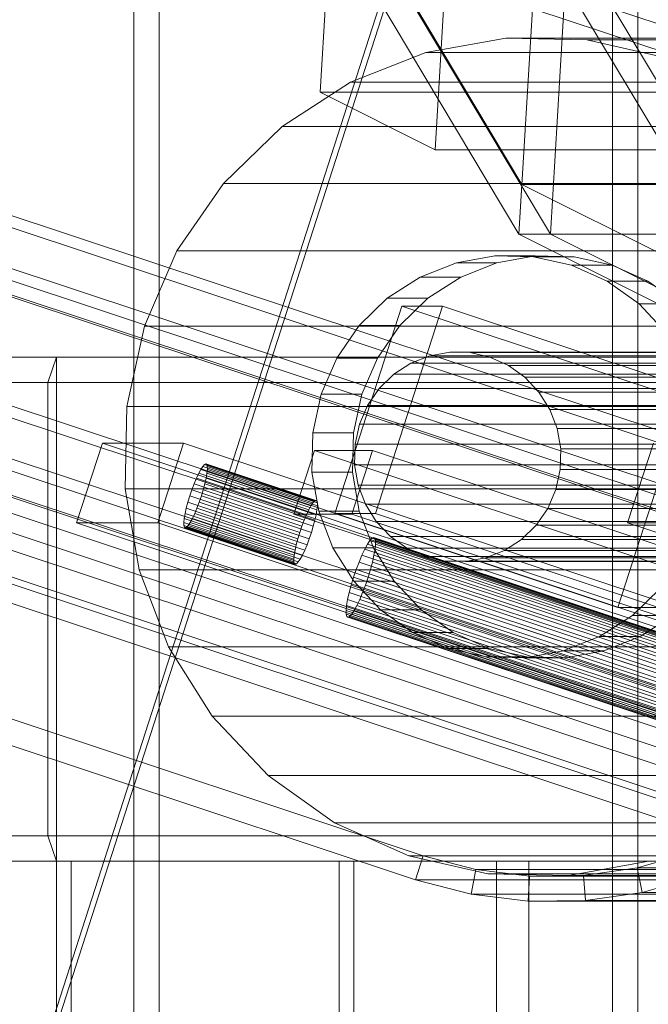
# Model space of a CAD drawing. Header units: millimetres. Extents: x -4395 to 65662, y -65530 to 6847.
# Tile 887 of 1034: x 26456 to 26531, y 226 to 343. Entities that reach past the tile are written whole.
import ezdxf

# ---------------------------------------------------------------- set-up
doc = ezdxf.new("R2010")
doc.units = ezdxf.units.MM
for name, color, linetype, lineweight in [('lateral_C05', 7, 'Continuous', 0), ('lateral_C06', 7, 'Continuous', 0), ('lateral_C07', 7, 'Continuous', 0)]:
    doc.layers.add(name, color=color, linetype=linetype, lineweight=lineweight)

msp = doc.modelspace()

# ---------------------------------------------------------------- linework, layer by layer
at = {"layer": 'lateral_C05'}
for p, q in [((26470.067, 1148), (26470.067, 12)), ((26473.067, 12), (26473.067, 1148)), ((26527.067, 1148), (26527.067, 12)), ((26530.067, 12), (26530.067, 1148))]:
    msp.add_line(p, q, dxfattribs=at)
at = {"layer": 'lateral_C06'}
for p, q in [((26515.917, 317.516), (26527.03, 501.759)), ((26519.668, 317.516), (26530.781, 501.759)), ((26516.274, 323.428), (26420.212, 484.12)), ((26443.656, 484.12), (26539.718, 323.428)), ((26419.856, 478.208), (26515.917, 317.516)), ((26519.668, 317.516), (26423.607, 478.208)), ((26539.361, 317.516), (26443.299, 478.208)), ((26515.917, 317.516), (26522.87, 432.791)), ((26519.668, 317.516), (26526.621, 432.791)), ((26492.261, 334.419), (26493.747, 359.051)), ((26507.434, 352.207), (26505.949, 327.575)), ((26886.115, 334.419), (26492.261, 334.419)), ((26492.261, 334.419), (26505.949, 327.575)), ((26505.949, 327.575), (26899.803, 327.575)), ((26515.917, 317.516), (26516.274, 323.428)), ((26869.131, 146.999), (26516.274, 323.428)), ((26516.274, 323.428), (26539.718, 323.428)), ((26519.668, 317.516), (26515.917, 317.516)), ((26515.917, 317.516), (26868.774, 141.088)), ((26515.917, 317.516), (26810.602, 170.174)), ((26539.361, 317.516), (26515.917, 317.516)), ((26872.525, 141.088), (26519.668, 317.516)), ((26814.353, 170.174), (26519.668, 317.516)), ((26440.004, 302.855), (27002.653, 302.855)), ((26440.004, 302.855), (26460.843, 302.855)), ((26459.801, 299.855), (26460.843, 302.855)), ((26460.843, 302.855), (27023.492, 302.855)), ((26460.843, 302.855), (26460.843, 242.855)), ((27003.695, 299.855), (26441.046, 299.855)), ((26459.801, 299.855), (26441.046, 299.855)), ((27022.45, 299.855), (26459.801, 299.855)), ((26459.801, 245.855), (26459.801, 299.855)), ((27003.695, 245.855), (26441.046, 245.855)), ((26441.046, 245.855), (26459.801, 245.855)), ((26459.801, 245.855), (27022.45, 245.855)), ((26460.843, 242.855), (26459.801, 245.855)), ((26440.004, 242.855), (26460.843, 242.855)), ((26496.269, 242.855), (26440.004, 242.855)), ((26440.004, 242.855), (27002.653, 242.855)), ((26462.614, 242.855), (26443.859, 242.855)), ((26443.859, 242.855), (26494.498, 242.855)), ((26460.843, 242.855), (26460.843, 12)), ((26462.614, 242.855), (26460.843, 242.855)), ((26460.843, 242.855), (26517.108, 242.855)), ((27023.492, 242.855), (26460.843, 242.855)), ((26462.614, 12), (26462.614, 242.855)), ((26513.253, 242.855), (26462.614, 242.855)), ((26494.498, 242.855), (26494.498, 12)), ((26496.269, 242.855), (26494.498, 242.855)), ((26494.498, 242.855), (26513.253, 242.855)), ((26496.269, 12), (26496.269, 242.855)), ((26517.108, 242.855), (26496.269, 242.855)), ((26513.253, 242.855), (26513.253, 12)), ((26517.108, 242.855), (26513.253, 242.855)), ((26517.108, 12), (26517.108, 242.855))]:
    msp.add_line(p, q, dxfattribs=at)
at = {"layer": 'lateral_C07'}
for p, q in [((19976.507, 2520.65), (26536.084, 341.372)), ((26535.165, 338.52), (19975.588, 2517.799)), ((19884.41, 2478.743), (26575.045, 255.924)), ((26579.362, 255.924), (19888.727, 2478.743)), ((19952.619, 2478.743), (26643.254, 255.924)), ((26647.571, 255.924), (19956.936, 2478.743)), ((26573.206, 250.221), (19882.571, 2473.041)), ((19886.889, 2473.041), (26577.524, 250.221)), ((26641.416, 250.221), (19950.781, 2473.041)), ((19955.098, 2473.041), (26645.733, 250.221)), ((19881.652, 2470.19), (26572.287, 247.37)), ((26572.978, 247.37), (19882.343, 2470.19)), ((19953.488, 2470.19), (26644.123, 247.37)), ((26644.814, 247.37), (19954.179, 2470.19)), ((19944.954, 2422.758), (26504.531, 243.48)), ((26564.97, 243.48), (20005.393, 2422.758)), ((26503.612, 240.628), (19944.035, 2419.907)), ((20004.474, 2419.907), (26564.051, 240.628)), ((26443.013, 170.036), (26506.425, 366.77)), ((26507.116, 366.77), (26443.704, 170.036)), ((26504.852, 339.151), (26514.36, 340.854)), ((26514.36, 340.854), (26524.012, 340.641)), ((26578.253, 340.854), (26514.36, 340.854)), ((26524.012, 340.641), (26533.438, 338.52)), ((26587.905, 340.641), (26524.012, 340.641)), ((26495.855, 335.598), (26504.852, 339.151)), ((26568.745, 339.151), (26504.852, 339.151)), ((26487.713, 330.331), (26495.855, 335.598)), ((26559.747, 335.598), (26495.855, 335.598)), ((26480.739, 323.552), (26487.713, 330.331)), ((26551.605, 330.331), (26487.713, 330.331)), ((26475.202, 315.522), (26480.739, 323.552)), ((26544.632, 323.552), (26480.739, 323.552)), ((26471.315, 306.55), (26475.202, 315.522)), ((26539.095, 315.522), (26475.202, 315.522)), ((26508.471, 314.113), (26513.035, 314.93)), ((26513.035, 314.93), (26517.668, 314.828)), ((26517.87, 314.93), (26513.035, 314.93)), ((26517.87, 314.93), (26513.306, 314.113)), ((26517.668, 314.828), (26522.192, 313.81)), ((26522.503, 314.828), (26517.668, 314.828)), ((26522.503, 314.828), (26517.87, 314.93)), ((26527.027, 313.81), (26522.503, 314.828)), ((26504.152, 312.407), (26508.471, 314.113)), ((26513.306, 314.113), (26508.471, 314.113)), ((26513.306, 314.113), (26508.987, 312.407)), ((26522.192, 313.81), (26526.434, 311.915)), ((26527.027, 313.81), (26522.192, 313.81)), ((26531.269, 311.915), (26527.027, 313.81)), ((26500.244, 309.879), (26504.152, 312.407)), ((26508.987, 312.407), (26504.152, 312.407)), ((26508.987, 312.407), (26505.079, 309.879)), ((26526.434, 311.915), (26530.23, 309.217)), ((26531.269, 311.915), (26526.434, 311.915)), ((26535.066, 309.217), (26531.269, 311.915)), ((26496.897, 306.625), (26500.244, 309.879)), ((26505.079, 309.879), (26500.244, 309.879)), ((26505.079, 309.879), (26501.732, 306.625)), ((26494.008, 284.243), (26501.972, 308.953)), ((26498.843, 284.243), (26506.807, 308.953)), ((26506.807, 308.953), (26501.972, 308.953)), ((26501.972, 308.953), (26535.673, 297.757)), ((26540.508, 297.757), (26506.807, 308.953)), ((26530.23, 309.217), (26533.435, 305.819)), ((26535.066, 309.217), (26530.23, 309.217)), ((26469.226, 296.981), (26471.315, 306.55)), ((26471.315, 306.55), (26535.207, 306.55)), ((26494.239, 302.771), (26496.897, 306.625)), ((26501.732, 306.625), (26496.897, 306.625)), ((26501.732, 306.625), (26499.074, 302.771)), ((26492.373, 298.464), (26494.239, 302.771)), ((26499.074, 302.771), (26494.239, 302.771)), ((26499.074, 302.771), (26497.208, 298.464)), ((26503.057, 302.149), (26505.306, 303.038)), ((26505.306, 303.038), (26507.683, 303.463)), ((26588.194, 303.038), (26505.306, 303.038)), ((26507.683, 303.463), (26510.096, 303.41)), ((26590.571, 303.463), (26507.683, 303.463)), ((26510.096, 303.41), (26512.453, 302.88)), ((26592.984, 303.41), (26510.096, 303.41)), ((26512.453, 302.88), (26514.662, 301.893)), ((26595.341, 302.88), (26512.453, 302.88)), ((26501.022, 300.833), (26503.057, 302.149)), ((26585.945, 302.149), (26503.057, 302.149)), ((26514.662, 301.893), (26516.639, 300.488)), ((26597.55, 301.893), (26514.662, 301.893)), ((26499.278, 299.138), (26501.022, 300.833)), ((26583.909, 300.833), (26501.022, 300.833)), ((26516.639, 300.488), (26518.309, 298.718)), ((26599.527, 300.488), (26516.639, 300.488)), ((26497.894, 297.131), (26499.278, 299.138)), ((26582.166, 299.138), (26499.278, 299.138)), ((26491.371, 293.871), (26492.373, 298.464)), ((26492.373, 298.464), (26497.208, 298.464)), ((26497.208, 298.464), (26496.206, 293.871)), ((26518.309, 298.718), (26519.606, 296.652)), ((26601.196, 298.718), (26518.309, 298.718)), ((26469.016, 287.181), (26469.226, 296.981)), ((26533.118, 296.981), (26469.226, 296.981)), ((26496.922, 294.888), (26497.894, 297.131)), ((26580.782, 297.131), (26497.894, 297.131)), ((26519.606, 296.652), (26520.481, 294.368)), ((26602.493, 296.652), (26519.606, 296.652)), ((26527.708, 273.047), (26535.673, 297.757)), ((26496.4, 292.495), (26496.922, 294.888)), ((26496.922, 294.888), (26579.81, 294.888)), ((26520.481, 294.368), (26520.9, 291.955)), ((26603.368, 294.368), (26520.481, 294.368)), ((26491.27, 289.167), (26491.371, 293.871)), ((26496.206, 293.871), (26491.371, 293.871)), ((26496.206, 293.871), (26496.105, 289.167)), ((26463.251, 283.136), (26466.314, 292.64)), ((26475.985, 292.64), (26466.314, 292.64)), ((26466.314, 292.64), (26550.566, 264.649)), ((26472.921, 283.136), (26475.985, 292.64)), ((26560.236, 264.649), (26475.985, 292.64)), ((26496.347, 290.045), (26496.4, 292.495)), ((26579.287, 292.495), (26496.4, 292.495)), ((26520.9, 291.955), (26520.848, 289.505)), ((26603.788, 291.955), (26520.9, 291.955)), ((26528.87, 283.136), (26531.934, 292.64)), ((26425.962, 291.775), (26585.104, 238.903)), ((26592.011, 238.903), (26432.869, 291.775)), ((26489.131, 284.172), (26491.581, 291.775)), ((26498.489, 291.775), (26491.581, 291.775)), ((26491.581, 291.775), (26650.723, 238.903)), ((26496.038, 284.172), (26498.489, 291.775)), ((26657.631, 238.903), (26498.489, 291.775)), ((26478.048, 289.511), (26478.281, 289.863)), ((26478.281, 289.863), (26478.48, 290.079)), ((26491.387, 285.509), (26478.281, 289.863)), ((26478.48, 290.079), (26478.639, 290.152)), ((26491.586, 285.725), (26478.48, 290.079)), ((26478.639, 290.152), (26478.75, 290.079)), ((26491.744, 285.798), (26478.639, 290.152)), ((26478.75, 290.079), (26478.81, 289.863)), ((26491.856, 285.725), (26478.75, 290.079)), ((26478.81, 289.863), (26478.816, 289.511)), ((26491.916, 285.509), (26478.81, 289.863)), ((26496.767, 287.632), (26496.347, 290.045)), ((26579.235, 290.045), (26496.347, 290.045)), ((26477.244, 287.805), (26477.52, 288.462)), ((26477.52, 288.462), (26477.791, 289.039)), ((26490.626, 284.108), (26477.52, 288.462)), ((26477.791, 289.039), (26478.048, 289.511)), ((26490.897, 284.684), (26477.791, 289.039)), ((26491.154, 285.157), (26478.048, 289.511)), ((26478.668, 288.462), (26478.52, 287.805)), ((26478.768, 289.039), (26478.668, 288.462)), ((26491.774, 284.108), (26478.668, 288.462)), ((26478.816, 289.511), (26478.768, 289.039)), ((26491.874, 284.684), (26478.768, 289.039)), ((26491.922, 285.157), (26478.816, 289.511)), ((26492.075, 284.534), (26491.27, 289.167)), ((26496.105, 289.167), (26491.27, 289.167)), ((26496.105, 289.167), (26496.91, 284.534)), ((26520.848, 289.505), (26520.325, 287.112)), ((26603.735, 289.505), (26520.848, 289.505)), ((26476.975, 287.092), (26477.244, 287.805)), ((26490.35, 283.451), (26477.244, 287.805)), ((26478.52, 287.805), (26478.33, 287.092)), ((26491.626, 283.451), (26478.52, 287.805)), ((26497.642, 285.348), (26496.767, 287.632)), ((26579.654, 287.632), (26496.767, 287.632)), ((26470.693, 277.529), (26469.016, 287.181)), ((26532.909, 287.181), (26469.016, 287.181)), ((26476.497, 285.609), (26476.723, 286.35)), ((26476.723, 286.35), (26476.975, 287.092)), ((26476.723, 286.35), (26489.828, 281.996)), ((26490.081, 282.738), (26476.975, 287.092)), ((26478.104, 286.35), (26477.852, 285.609)), ((26478.33, 287.092), (26478.104, 286.35)), ((26491.21, 281.996), (26478.104, 286.35)), ((26491.436, 282.738), (26478.33, 287.092)), ((26520.325, 287.112), (26519.353, 284.869)), ((26603.213, 287.112), (26520.325, 287.112)), ((26476.306, 284.896), (26476.497, 285.609)), ((26489.603, 281.255), (26476.497, 285.609)), ((26477.852, 285.609), (26477.583, 284.896)), ((26490.958, 281.255), (26477.852, 285.609)), ((26491.154, 285.157), (26490.897, 284.684)), ((26491.387, 285.509), (26491.154, 285.157)), ((26491.586, 285.725), (26491.387, 285.509)), ((26491.744, 285.798), (26491.586, 285.725)), ((26491.856, 285.725), (26491.744, 285.798)), ((26491.916, 285.509), (26491.856, 285.725)), ((26491.874, 284.684), (26491.922, 285.157)), ((26491.922, 285.157), (26491.916, 285.509)), ((26498.939, 283.282), (26497.642, 285.348)), ((26580.529, 285.348), (26497.642, 285.348)), ((26582.653, 231.3), (26423.511, 284.172)), ((26430.419, 284.172), (26589.561, 231.3)), ((26476.058, 283.662), (26476.158, 284.238)), ((26476.158, 284.238), (26476.306, 284.896)), ((26489.264, 279.884), (26476.158, 284.238)), ((26489.412, 280.541), (26476.306, 284.896)), ((26477.307, 284.238), (26477.035, 283.662)), ((26477.583, 284.896), (26477.307, 284.238)), ((26490.413, 279.884), (26477.307, 284.238)), ((26490.688, 280.541), (26477.583, 284.896)), ((26648.273, 231.3), (26489.131, 284.172)), ((26489.131, 284.172), (26496.038, 284.172)), ((26490.626, 284.108), (26490.35, 283.451)), ((26490.897, 284.684), (26490.626, 284.108)), ((26491.626, 283.451), (26491.774, 284.108)), ((26491.774, 284.108), (26491.874, 284.684)), ((26493.755, 280.149), (26492.075, 284.534)), ((26496.91, 284.534), (26492.075, 284.534)), ((26527.708, 273.047), (26494.008, 284.243)), ((26494.008, 284.243), (26498.843, 284.243)), ((26496.038, 284.172), (26655.18, 231.3)), ((26496.91, 284.534), (26498.59, 280.149)), ((26498.843, 284.243), (26532.543, 273.047)), ((26519.353, 284.869), (26517.969, 282.862)), ((26602.241, 284.869), (26519.353, 284.869)), ((26547.503, 255.145), (26463.251, 283.136)), ((26463.251, 283.136), (26472.921, 283.136)), ((26472.921, 283.136), (26557.173, 255.145)), ((26476.011, 283.189), (26476.058, 283.662)), ((26476.017, 282.838), (26476.011, 283.189)), ((26489.117, 278.835), (26476.011, 283.189)), ((26476.077, 282.622), (26476.017, 282.838)), ((26489.123, 278.484), (26476.017, 282.838)), ((26489.164, 279.308), (26476.058, 283.662)), ((26476.188, 282.549), (26476.077, 282.622)), ((26489.183, 278.268), (26476.077, 282.622)), ((26476.346, 282.622), (26476.188, 282.549)), ((26476.546, 282.838), (26476.346, 282.622)), ((26489.452, 278.268), (26476.346, 282.622)), ((26476.778, 283.189), (26476.546, 282.838)), ((26489.651, 278.484), (26476.546, 282.838)), ((26477.035, 283.662), (26476.778, 283.189)), ((26489.884, 278.835), (26476.778, 283.189)), ((26490.141, 279.308), (26477.035, 283.662)), ((26490.081, 282.738), (26489.828, 281.996)), ((26490.35, 283.451), (26490.081, 282.738)), ((26491.21, 281.996), (26491.436, 282.738)), ((26491.436, 282.738), (26491.626, 283.451)), ((26500.608, 281.512), (26498.939, 283.282)), ((26581.826, 283.282), (26498.939, 283.282)), ((26517.969, 282.862), (26516.226, 281.167)), ((26600.857, 282.862), (26517.969, 282.862)), ((26613.122, 255.145), (26528.87, 283.136)), ((26528.87, 283.136), (26538.541, 283.136)), ((26489.294, 278.195), (26476.188, 282.549)), ((26489.828, 281.996), (26489.603, 281.255)), ((26490.958, 281.255), (26491.21, 281.996)), ((26498.423, 281.318), (26498.621, 281.409)), ((26498.621, 281.409), (26498.76, 281.318)), ((26610.956, 244.088), (26498.621, 281.409)), ((26502.585, 280.107), (26500.608, 281.512)), ((26583.496, 281.512), (26500.608, 281.512)), ((26489.412, 280.541), (26489.264, 279.884)), ((26489.603, 281.255), (26489.412, 280.541)), ((26490.413, 279.884), (26490.688, 280.541)), ((26490.688, 280.541), (26490.958, 281.255)), ((26497.562, 280.017), (26497.883, 280.608)), ((26497.883, 280.608), (26498.174, 281.047)), ((26610.219, 243.287), (26497.883, 280.608)), ((26498.174, 281.047), (26498.423, 281.318)), ((26610.509, 243.726), (26498.174, 281.047)), ((26610.758, 243.997), (26498.423, 281.318)), ((26498.76, 281.318), (26498.835, 281.047)), ((26611.095, 243.997), (26498.76, 281.318)), ((26498.842, 280.608), (26498.783, 280.017)), ((26498.835, 281.047), (26498.842, 280.608)), ((26611.17, 243.726), (26498.835, 281.047)), ((26611.178, 243.287), (26498.842, 280.608)), ((26516.226, 281.167), (26514.19, 279.851)), ((26599.113, 281.167), (26516.226, 281.167)), ((26489.164, 279.308), (26489.117, 278.835)), ((26489.264, 279.884), (26489.164, 279.308)), ((26489.884, 278.835), (26490.141, 279.308)), ((26490.141, 279.308), (26490.413, 279.884)), ((26496.245, 276.181), (26493.755, 280.149)), ((26498.59, 280.149), (26493.755, 280.149)), ((26496.878, 278.476), (26497.222, 279.297)), ((26497.222, 279.297), (26497.562, 280.017)), ((26609.558, 241.976), (26497.222, 279.297)), ((26609.897, 242.696), (26497.562, 280.017)), ((26498.658, 279.297), (26498.473, 278.476)), ((26498.59, 280.149), (26501.08, 276.181)), ((26498.783, 280.017), (26498.658, 279.297)), ((26610.994, 241.976), (26498.658, 279.297)), ((26611.118, 242.696), (26498.783, 280.017)), ((26504.794, 279.12), (26502.585, 280.107)), ((26585.473, 280.107), (26502.585, 280.107)), ((26507.151, 278.59), (26504.794, 279.12)), ((26587.682, 279.12), (26504.794, 279.12)), ((26514.19, 279.851), (26511.941, 278.962)), ((26597.078, 279.851), (26514.19, 279.851)), ((26489.117, 278.835), (26489.123, 278.484)), ((26489.123, 278.484), (26489.183, 278.268)), ((26489.183, 278.268), (26489.294, 278.195)), ((26489.294, 278.195), (26489.452, 278.268)), ((26489.452, 278.268), (26489.651, 278.484)), ((26489.651, 278.484), (26489.884, 278.835)), ((26496.541, 277.584), (26496.878, 278.476)), ((26609.213, 241.154), (26496.878, 278.476)), ((26498.473, 278.476), (26498.235, 277.584)), ((26610.809, 241.154), (26498.473, 278.476)), ((26509.564, 278.537), (26507.151, 278.59)), ((26590.039, 278.59), (26507.151, 278.59)), ((26511.941, 278.962), (26509.564, 278.537)), ((26592.452, 278.537), (26509.564, 278.537)), ((26594.828, 278.962), (26511.941, 278.962)), ((26474.193, 268.394), (26470.693, 277.529)), ((26534.586, 277.529), (26470.693, 277.529)), ((26496.226, 276.657), (26496.541, 277.584)), ((26608.877, 240.263), (26496.541, 277.584)), ((26498.235, 277.584), (26497.953, 276.657)), ((26610.57, 240.263), (26498.235, 277.584)), ((26495.705, 274.838), (26495.943, 275.73)), ((26495.943, 275.73), (26496.226, 276.657)), ((26608.279, 238.409), (26495.943, 275.73)), ((26496.226, 276.657), (26608.561, 239.336)), ((26499.45, 272.783), (26496.245, 276.181)), ((26501.08, 276.181), (26496.245, 276.181)), ((26497.637, 275.73), (26497.301, 274.838)), ((26497.953, 276.657), (26497.637, 275.73)), ((26609.973, 238.409), (26497.637, 275.73)), ((26610.288, 239.336), (26497.953, 276.657)), ((26501.08, 276.181), (26504.285, 272.783)), ((26495.52, 274.017), (26495.705, 274.838)), ((26608.041, 237.517), (26495.705, 274.838)), ((26497.301, 274.838), (26496.956, 274.017)), ((26609.636, 237.517), (26497.301, 274.838)), ((26532.784, 275.375), (26529.436, 272.121)), ((26495.336, 272.706), (26495.396, 273.297)), ((26495.396, 273.297), (26495.52, 274.017)), ((26607.731, 235.976), (26495.396, 273.297)), ((26607.856, 236.696), (26495.52, 274.017)), ((26496.617, 273.297), (26496.295, 272.706)), ((26496.956, 274.017), (26496.617, 273.297)), ((26608.952, 235.976), (26496.617, 273.297)), ((26609.292, 236.696), (26496.956, 274.017)), ((26495.344, 272.267), (26495.336, 272.706)), ((26607.671, 235.385), (26495.336, 272.706)), ((26495.418, 271.996), (26495.344, 272.267)), ((26607.679, 234.946), (26495.344, 272.267)), ((26496.004, 272.267), (26495.755, 271.996)), ((26496.295, 272.706), (26496.004, 272.267)), ((26608.34, 234.946), (26496.004, 272.267)), ((26608.631, 235.385), (26496.295, 272.706)), ((26503.246, 270.085), (26499.45, 272.783)), ((26504.285, 272.783), (26499.45, 272.783)), ((26504.285, 272.783), (26508.081, 270.085)), ((26529.436, 272.121), (26525.528, 269.593)), ((26532.543, 273.047), (26527.708, 273.047)), ((26534.271, 272.121), (26529.436, 272.121)), ((26530.363, 269.593), (26534.271, 272.121)), ((26495.557, 271.905), (26495.418, 271.996)), ((26607.754, 234.675), (26495.418, 271.996)), ((26495.755, 271.996), (26495.557, 271.905)), ((26607.893, 234.584), (26495.557, 271.905)), ((26608.091, 234.675), (26495.755, 271.996)), ((26507.488, 268.19), (26503.246, 270.085)), ((26508.081, 270.085), (26503.246, 270.085)), ((26508.081, 270.085), (26512.323, 268.19)), ((26525.528, 269.593), (26521.209, 267.887)), ((26530.363, 269.593), (26525.528, 269.593)), ((26526.044, 267.887), (26530.363, 269.593)), ((26479.381, 260.128), (26474.193, 268.394)), ((26538.086, 268.394), (26474.193, 268.394)), ((26512.013, 267.172), (26507.488, 268.19)), ((26512.323, 268.19), (26507.488, 268.19)), ((26512.323, 268.19), (26516.848, 267.172)), ((26521.209, 267.887), (26516.646, 267.07)), ((26526.044, 267.887), (26521.209, 267.887)), ((26521.481, 267.07), (26526.044, 267.887)), ((26516.646, 267.07), (26512.013, 267.172)), ((26516.848, 267.172), (26512.013, 267.172)), ((26521.481, 267.07), (26516.646, 267.07)), ((26516.848, 267.172), (26521.481, 267.07)), ((26486.058, 253.048), (26479.381, 260.128)), ((26543.274, 260.128), (26479.381, 260.128)), ((26493.967, 247.426), (26486.058, 253.048)), ((26549.951, 253.048), (26486.058, 253.048)), ((26502.804, 243.48), (26493.967, 247.426)), ((26557.86, 247.426), (26493.967, 247.426)), ((26512.23, 241.359), (26502.804, 243.48)), ((26566.697, 243.48), (26502.804, 243.48)), ((26503.612, 240.628), (26504.531, 243.48)), ((26504.531, 243.48), (26564.97, 243.48)), ((26504.531, 243.48), (26510.772, 241.856)), ((26531.39, 242.849), (26521.882, 241.146)), ((26529.987, 242.071), (26536.19, 243.833)), ((26510.227, 238.908), (26510.772, 241.856)), ((26510.772, 241.856), (26517.168, 241.074)), ((26510.772, 241.856), (26571.211, 241.856)), ((26523.609, 241.146), (26529.987, 242.071)), ((26530.595, 239.135), (26529.987, 242.071)), ((26529.987, 242.071), (26590.425, 242.071)), ((26564.051, 240.628), (26503.612, 240.628)), ((26510.227, 238.908), (26503.612, 240.628)), ((26521.882, 241.146), (26512.23, 241.359)), ((26576.123, 241.359), (26512.23, 241.359)), ((26517.007, 238.079), (26517.168, 241.074)), ((26517.168, 241.074), (26523.609, 241.146)), ((26517.168, 241.074), (26577.606, 241.074)), ((26585.775, 241.146), (26521.882, 241.146)), ((26523.835, 238.155), (26523.609, 241.146)), ((26523.609, 241.146), (26584.048, 241.146)), ((26537.171, 241.003), (26530.595, 239.135)), ((26517.007, 238.079), (26510.227, 238.908)), ((26570.666, 238.908), (26510.227, 238.908)), ((26523.835, 238.155), (26517.007, 238.079)), ((26577.446, 238.079), (26517.007, 238.079)), ((26530.595, 239.135), (26523.835, 238.155)), ((26584.274, 238.155), (26523.835, 238.155)), ((26591.034, 239.135), (26530.595, 239.135))]:
    msp.add_line(p, q, dxfattribs=at)

doc.saveas('drawing.dxf')
